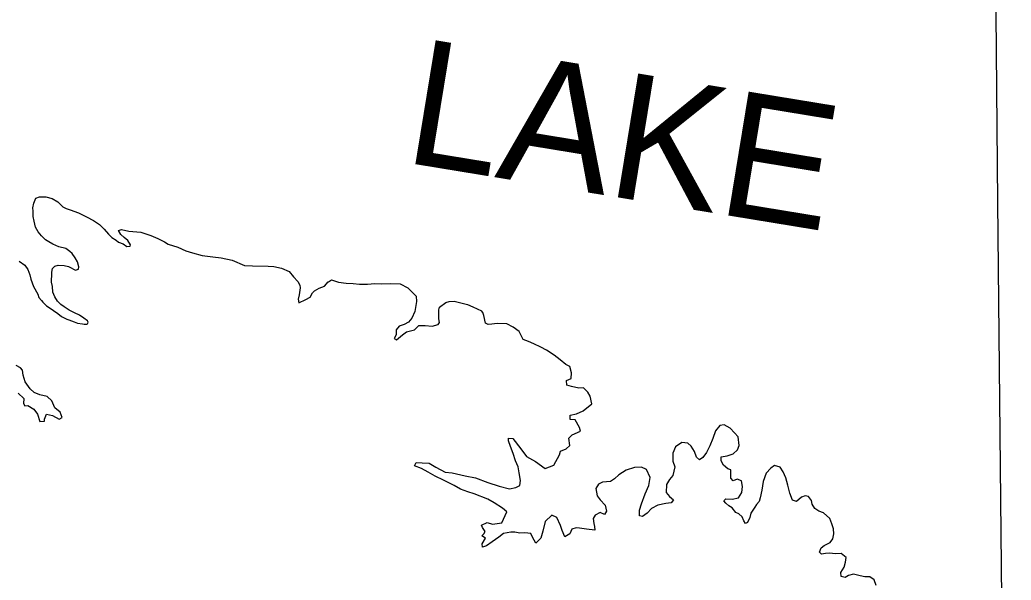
# Model space of a CAD drawing. Extents: x -83719 to 153526, y -11835 to 11446.
# Drawn here: x -3376.2 to -3237.1, y -2920.9 to -2842.4 of the extents above; entities that cross this region are included whole.
import ezdxf

# ---------------------------------------------------------------- set-up
doc = ezdxf.new("R2010")
doc.units = 0
doc.layers.add('Level 2', color=7, linetype='Continuous')
doc.layers.add('Level 9', color=7, linetype='Continuous')

msp = doc.modelspace()

# ---------------------------------------------------------------- linework, layer by layer
at = {"layer": 'Level 2'}
msp.add_lwpolyline([(-3237.56, -3406.9), (-3237.14, -3386.02), (-3237.87, -3298.09), (-3237.31, -3208.94), (-3237.73, -3121.6), (-3237.4, -3033.39), (-3238.1, -2956.03), (-3239.03, -2867.93), (-3239.61, -2799.15)], dxfattribs=at)
at = {"layer": 'Level 9'}
for points in [[(-3369.27, -2883.07), (-3369.95, -2882.61), (-3370.42, -2882.28), (-3370.92, -2881.79), (-3371.27, -2881.22), (-3371.54, -2880.53), (-3371.59, -2879.76), (-3371.73, -2879.13), (-3371.73, -2878.83), (-3371.71, -2878.22), (-3371.68, -2877.72), (-3371.62, -2877.25), (-3371.26, -2876.91), (-3370.82, -2876.74), (-3369.96, -2876.8), (-3369.35, -2876.96), (-3368.98, -2877.12), (-3368.65, -2877.31), (-3368.38, -2877.48), (-3367.94, -2877.3), (-3367.92, -2877), (-3368.09, -2876.3), (-3368.43, -2875.74), (-3368.84, -2875.14), (-3369.15, -2874.85), (-3369.75, -2874.42), (-3370.69, -2874.17), (-3371.53, -2873.84), (-3372.1, -2873.48), (-3372.57, -2873.19), (-3373.15, -2872.66), (-3373.63, -2872.07), (-3373.97, -2871.44), (-3374.18, -2870.57), (-3374.29, -2869.94), (-3374.33, -2869.21), (-3374.37, -2868.74), (-3374.21, -2868.07), (-3373.92, -2867.36), (-3373.42, -2867.16), (-3372.52, -2867.18), (-3371.65, -2867.4), (-3370.84, -2867.86), (-3370.13, -2868.58), (-3369.66, -2868.81), (-3369.12, -2869), (-3367.95, -2869.42), (-3366.81, -2869.97), (-3365.86, -2870.49), (-3365.02, -2871.05), (-3364.34, -2871.71), (-3363.73, -2872.4), (-3363.26, -2872.9), (-3362.65, -2873.26), (-3362.35, -2873.52), (-3361.68, -2873.78), (-3361.17, -2874.14), (-3360.71, -2874.1), (-3360.64, -2873.93), (-3361.05, -2873.3), (-3361.56, -2872.87), (-3362, -2872.45), (-3362.34, -2871.92), (-3361.94, -2871.74), (-3360.87, -2872), (-3359.23, -2872.14), (-3357.82, -2872.59), (-3356.81, -2873.01), (-3355.87, -2873.5), (-3355.36, -2873.83), (-3354.02, -2874.24), (-3352.88, -2874.73), (-3351.98, -2875.02), (-3350.63, -2875.4), (-3349.1, -2875.58), (-3347.92, -2875.73), (-3346.42, -2876.08), (-3344.67, -2876.79), (-3343.57, -2876.84), (-3341.36, -2876.91), (-3340.56, -2876.97), (-3339.49, -2877.19), (-3338.41, -2877.64), (-3337.8, -2878.4), (-3337.19, -2879.06), (-3336.92, -2879.56), (-3336.85, -2879.96), (-3337, -2880.93), (-3337.16, -2881.53), (-3337.05, -2882.03), (-3336.09, -2881.58), (-3335.46, -2881.27), (-3335.13, -2880.63), (-3334.87, -2880.36), (-3334.21, -2879.99), (-3333.44, -2879.71), (-3332.92, -2879.1), (-3332.88, -2879.1), (-3332.45, -2878.83), (-3331.48, -2879.15), (-3330.41, -2879.3)], [(-3376.28, -2876.21), (-3375.5, -2876.74), (-3375.06, -2877.37), (-3374.78, -2878.1), (-3374.64, -2878.73), (-3374.26, -2879.76), (-3373.64, -2880.82), (-3373.5, -2881.29), (-3373.16, -2881.72), (-3372.96, -2881.95), (-3372.45, -2882.48), (-3371.91, -2882.8), (-3371.48, -2883.13), (-3370.83, -2883.56), (-3370.33, -2883.95), (-3369.59, -2884.31), (-3369.29, -2884.44), (-3368.58, -2884.7), (-3368.08, -2884.89), (-3367.38, -2884.98), (-3367.14, -2885.01), (-3366.77, -2885.04), (-3366.71, -2885), (-3366.64, -2884.9), (-3366.61, -2884.77), (-3366.71, -2884.57), (-3367.22, -2884.21), (-3367.83, -2883.75), (-3368.53, -2883.46), (-3369.27, -2883.07)], [(-3330.41, -2879.3), (-3329.44, -2879.35), (-3328.54, -2879.41), (-3327.43, -2879.43), (-3326.37, -2879.35), (-3325.43, -2879.37), (-3324.19, -2879.35), (-3322.82, -2879.4), (-3321.78, -2879.95), (-3320.6, -2881.11), (-3320.55, -2881.87), (-3320.8, -2883.25), (-3321.19, -2884.19), (-3321.65, -2884.73), (-3322.28, -2885.07), (-3322.98, -2885.31), (-3323.41, -2885.85), (-3323.4, -2886.52), (-3323.66, -2887.06), (-3323.36, -2887.22), (-3322.5, -2886.54), (-3321.93, -2886.13), (-3320.84, -2885.82), (-3320.24, -2885.24), (-3319.34, -2885.2), (-3318.37, -2885.32), (-3317.51, -2885.07), (-3317.31, -2884.8), (-3317.42, -2884.27), (-3317.43, -2883), (-3317.3, -2882.66), (-3316.41, -2881.98), (-3315.98, -2881.84), (-3315.24, -2881.83), (-3313.37, -2882.28), (-3312.66, -2882.6), (-3311.42, -2883.18)], [(-3311.24, -2883.39), (-3311.42, -2883.18)], [(-3299.6, -2890.68), (-3300.4, -2890.02), (-3301.24, -2889.36), (-3302.29, -2888.7), (-3303.09, -2888.24), (-3304.1, -2887.79), (-3304.83, -2887.46), (-3305.57, -2887.17), (-3306.15, -2886.04), (-3306.99, -2885.45), (-3307.86, -2884.99), (-3309.23, -2884.94), (-3309.99, -2885.05), (-3310.49, -2885.09), (-3310.89, -2884.9), (-3311.11, -2883.8), (-3311.24, -2883.39)], [(-3295.53, -2913.93), (-3296.7, -2913.77), (-3297.67, -2913.65), (-3298.17, -2913.59), (-3298.74, -2913.76), (-3299.06, -2914.43), (-3299.72, -2914.87), (-3300.13, -2913.94), (-3300.34, -2913.25), (-3300.85, -2912.15), (-3301.56, -2911.79), (-3302.51, -2912.7), (-3302.83, -2914.04), (-3303.09, -2915.04), (-3303.81, -2915.75), (-3304.26, -2914.89), (-3304.53, -2914.39), (-3305.33, -2914.3), (-3306.03, -2914.34), (-3306.73, -2914.18), (-3307.33, -2914.19), (-3308.36, -2914.4), (-3309.02, -2914.88), (-3309.95, -2915.56), (-3310.74, -2916.1), (-3311.3, -2916.31), (-3311.34, -2915.84), (-3310.89, -2915.03), (-3311.39, -2914.7), (-3311.09, -2914.43), (-3310.93, -2914.1), (-3311.27, -2913.54), (-3311.44, -2913.2), (-3310.64, -2912.83), (-3309.87, -2913.05), (-3308.58, -2912.87), (-3307.89, -2911.36), (-3308.47, -2910.83), (-3309.64, -2910.08), (-3310.55, -2909.56), (-3312.46, -2908.81), (-3313.33, -2908.52), (-3314.36, -2908.16), (-3315.27, -2907.64), (-3316.74, -2906.92), (-3317.95, -2906.33), (-3318.92, -2905.78), (-3319.83, -2905.29), (-3320.83, -2904.9), (-3320.57, -2904.43), (-3319.74, -2904.45), (-3318.77, -2904.51), (-3317.83, -2905.1), (-3316.52, -2905.78), (-3315.55, -2905.87), (-3313.72, -2906.29), (-3312.28, -2906.57), (-3310.54, -2907.22), (-3308.94, -2907.73), (-3307.5, -2908.12), (-3306.63, -2907.91), (-3306.07, -2907.67), (-3305.94, -2906.93), (-3306.16, -2905.87), (-3306.3, -2905.04), (-3306.64, -2904.2), (-3306.99, -2903.17), (-3307.37, -2902.18), (-3307.64, -2901.41), (-3307.64, -2901.01), (-3307.04, -2901.04), (-3305.93, -2902.49), (-3305.12, -2903.59), (-3303.84, -2904.27), (-3302.5, -2905.26), (-3301.3, -2904.81), (-3300.49, -2903.37), (-3300.36, -2902.83), (-3299.53, -2902.52), (-3299.04, -2902.02), (-3299.18, -2901.02), (-3298.69, -2900.54), (-3297.56, -2900.03), (-3297.7, -2899.53), (-3298.31, -2898.44), (-3298.98, -2898.38), (-3298.98, -2897.78), (-3298.09, -2897.6), (-3297.19, -2897.16), (-3295.97, -2896.21), (-3296.18, -2895.14), (-3296.52, -2894.55), (-3297.13, -2893.98), (-3297.76, -2893.99), (-3298.8, -2893.77), (-3299.46, -2893.58), (-3299.5, -2892.94), (-3298.87, -2892.64), (-3298.82, -2891.87), (-3299.06, -2890.97), (-3299.6, -2890.68)], [(-3376.43, -2894.72), (-3375.62, -2895.45), (-3375.65, -2896.15), (-3375.47, -2896.48), (-3375.04, -2896.44), (-3374.23, -2896.93), (-3373.69, -2897.63), (-3373.37, -2898.66), (-3372.71, -2898.65), (-3372.71, -2898.35), (-3372.45, -2897.64), (-3371.61, -2897.83), (-3370.67, -2898.35), (-3370.24, -2898.12), (-3370.52, -2897.35), (-3371.26, -2896.76), (-3371.71, -2895.76), (-3372.35, -2895.17), (-3373.39, -2894.95), (-3374.16, -2894.63), (-3374.74, -2894.1), (-3375.42, -2893.11), (-3375.7, -2892.18), (-3375.81, -2891.48), (-3376.11, -2891.15), (-3376.68, -2890.85)], [(-3276.99, -2903.47), (-3276.13, -2903.23), (-3275.5, -2902.65), (-3275.31, -2902.02), (-3275.45, -2900.85), (-3275.96, -2900.25), (-3276.57, -2899.59), (-3277.41, -2899.14), (-3278, -2899.24), (-3278.6, -2899.98), (-3278.98, -2901.06), (-3279.41, -2902.1), (-3279.86, -2903.04), (-3280.39, -2903.71), (-3280.85, -2904.05), (-3281.25, -2903.69), (-3281.56, -2902.89), (-3282, -2902.12), (-3282.48, -2901.7), (-3283.31, -2901.64), (-3284.24, -2902.25), (-3284.59, -2903.12), (-3284.61, -2904.26), (-3284.3, -2905.05), (-3284.59, -2906.23), (-3285.08, -2906.83), (-3285.48, -2907.5), (-3285.53, -2908.64), (-3285.06, -2909.17), (-3284.52, -2909.66), (-3284.81, -2910.07), (-3285.58, -2910.18), (-3286.68, -2910.39), (-3287.57, -2910.87), (-3288.2, -2911.51), (-3288.86, -2912.01), (-3289.29, -2911.89), (-3289.27, -2911.12), (-3288.98, -2910.21), (-3288.46, -2908.84), (-3287.97, -2907.63), (-3287.79, -2906.53), (-3288.3, -2905.4), (-3289, -2905.07), (-3289.97, -2905.15), (-3291.16, -2905.5), (-3292.16, -2906.14), (-3292.78, -2906.72), (-3293.35, -2907.09), (-3294.44, -2907.17), (-3295.01, -2907.48), (-3295.4, -2908.08), (-3295.22, -2909.12), (-3294.78, -2909.64), (-3294.07, -2910.4), (-3293.9, -2911.27), (-3294.16, -2911.71), (-3294.8, -2911.45), (-3295.49, -2911.79), (-3295.75, -2912.26), (-3295.68, -2912.99), (-3295.57, -2913.42), (-3295.53, -2913.93)], [(-3256.09, -2921.69), (-3256.33, -2920.89), (-3256.94, -2920.47), (-3257.64, -2920.47), (-3258.3, -2920.31), (-3259.24, -2920.06), (-3259.94, -2920.27), (-3260.4, -2920.57), (-3261, -2920.41), (-3261.04, -2919.84), (-3260.58, -2919.1), (-3260.36, -2918.4), (-3260.3, -2917.73), (-3260.97, -2917.17), (-3261.77, -2917.25), (-3262.61, -2917.16), (-3263.2, -2917.2), (-3263.74, -2917.27), (-3264.01, -2917.01), (-3263.78, -2916.37), (-3263.35, -2916.07), (-3262.52, -2915.62), (-3262.13, -2915.15), (-3262, -2914.42), (-3262.04, -2913.71), (-3262.29, -2913.02), (-3262.59, -2912.29), (-3263.47, -2911.49), (-3264.11, -2911.23), (-3264.68, -2910.87), (-3265.05, -2910.28), (-3265.12, -2909.74), (-3265.56, -2909.18), (-3266.03, -2909.12), (-3266.56, -2909.29), (-3267.25, -2909.87), (-3267.82, -2909.71), (-3268.17, -2908.74), (-3268.48, -2907.61), (-3268.72, -2906.58), (-3269.13, -2905.72), (-3269.54, -2905.09), (-3270.31, -2904.83), (-3270.84, -2905.2), (-3271.5, -2905.91), (-3271.92, -2907.08), (-3272.1, -2908.29), (-3272.32, -2909.39), (-3272.49, -2909.89), (-3272.85, -2910.33), (-3273.11, -2910.7), (-3273.63, -2911.51), (-3273.79, -2912.14), (-3274.12, -2912.82), (-3274.42, -2912.99), (-3274.65, -2912.62), (-3274.89, -2912.02), (-3275.33, -2911.63), (-3275.77, -2911.43), (-3276.27, -2910.77), (-3276.74, -2910.48), (-3277.15, -2910.15), (-3277.42, -2909.82), (-3277.16, -2909.51), (-3276.29, -2909.57), (-3275.39, -2909.36), (-3274.93, -2908.65), (-3274.81, -2907.78), (-3274.98, -2906.99), (-3275.55, -2906.76), (-3276.12, -2907), (-3276.46, -2906.6), (-3276.47, -2905.47), (-3276.87, -2905.3), (-3277.48, -2904.78), (-3277.82, -2904.21), (-3277.82, -2903.61), (-3276.99, -2903.47)]]:
    msp.add_lwpolyline(points, dxfattribs=at)

# ---------------------------------------------------------------- texts
msp.add_text('LAKE', height=17.6, rotation=350.6901, dxfattribs=at).set_placement((-3322.61, -2862.29))

doc.saveas('drawing.dxf')
